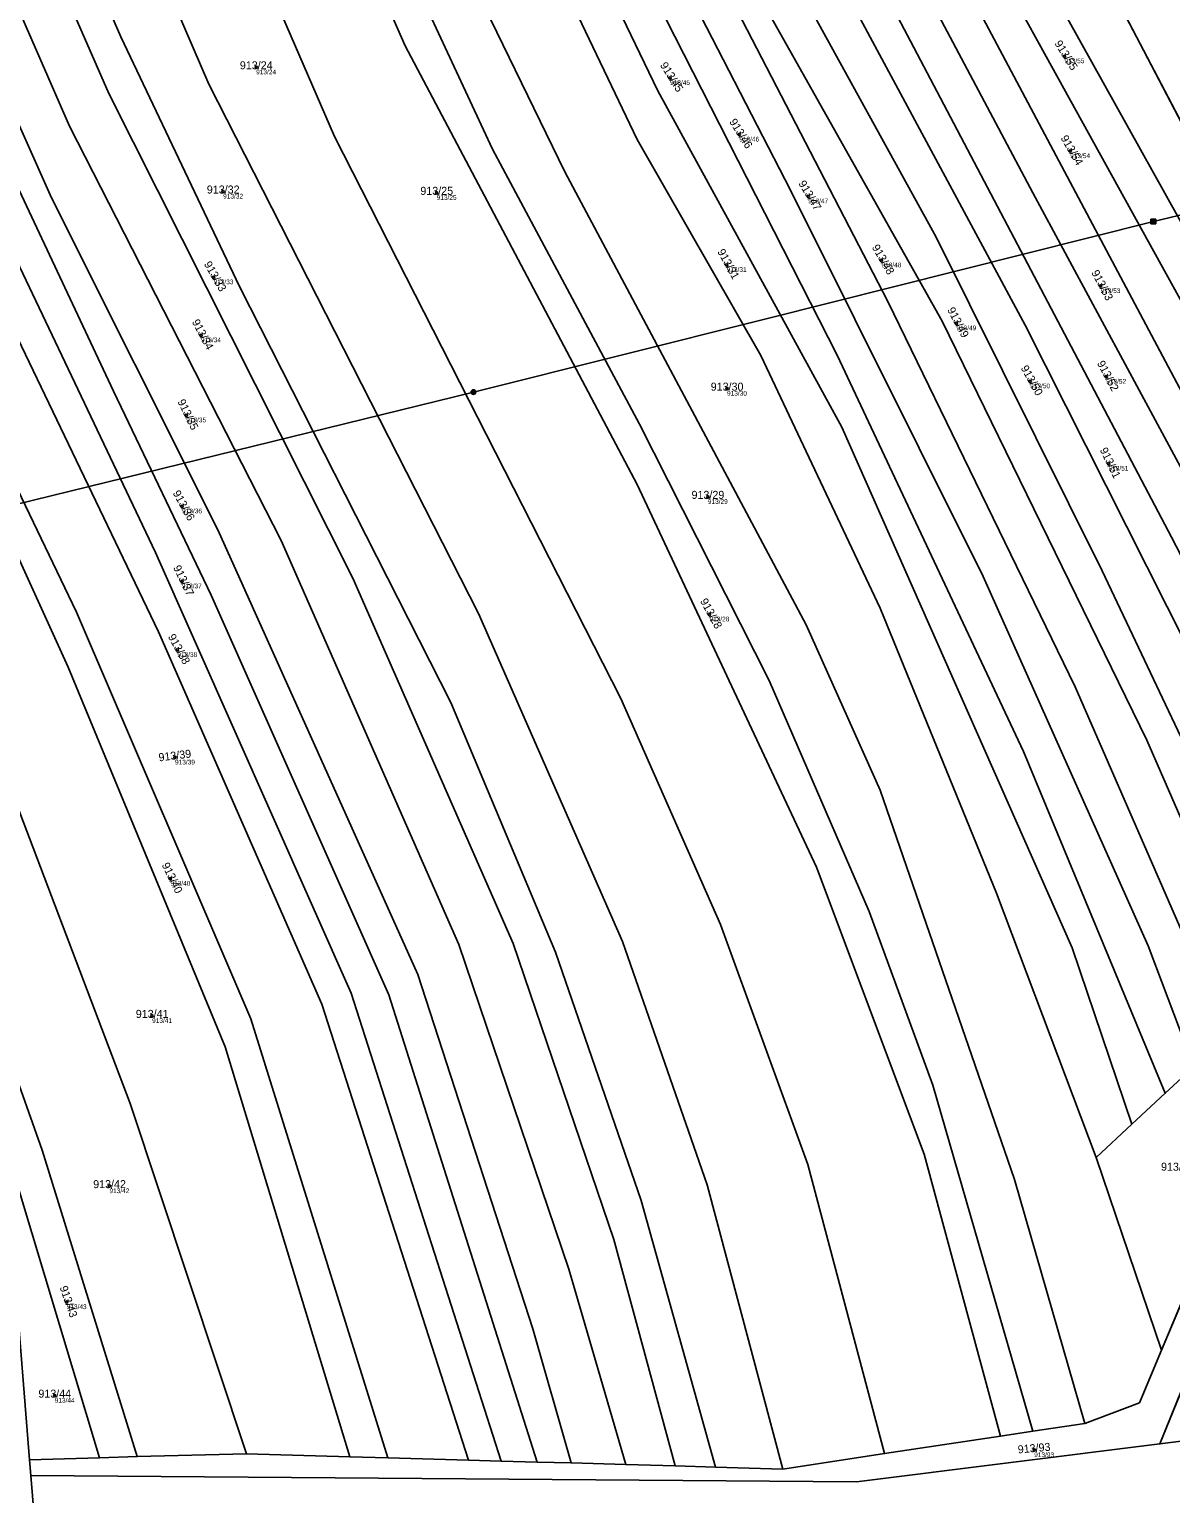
# Model space of a CAD drawing. Extents: x -603967 to -594699, y -1179315 to -1165625.
# Drawn here: x -595905.4 to -595663.1, y -1171577.5 to -1171266.5 of the extents above; entities that cross this region are included whole.
import ezdxf

# ---------------------------------------------------------------- set-up
doc = ezdxf.new("R2010")
doc.units = 0
for name, color, linetype in [('Definiční body', 7, 'Continuous'), ('Hranice parcel', 7, 'Continuous'), ('Parcelní čísla', 7, 'Continuous'), ('Polygon parcely', 7, 'Continuous'), ('Poz předměty', 7, 'Continuous')]:
    doc.layers.add(name, color=color, linetype=linetype)

msp = doc.modelspace()

# ---------------------------------------------------------------- linework, layer by layer
at = {"layer": 'Definiční body'}
for centre in [(-595685.68, -1171272.22994), (-595857.28, -1171274.58994), (-595769.41, -1171276.83994), (-595754.72, -1171288.85994), (-595684.47, -1171292.38994), (-595864.29, -1171300.96994), (-595818.96, -1171301.24994), (-595740.08, -1171301.98994), (-595724.54, -1171315.58994), (-595866.33, -1171319.16994), (-595757.39, -1171316.54994), (-595678.03, -1171321.04994), (-595868.98, -1171331.49994), (-595708.63, -1171328.94994), (-595676.82, -1171340.29994), (-595757.32, -1171342.83994), (-595692.97, -1171341.26994), (-595872.13, -1171348.49994), (-595676.33, -1171358.75994), (-595761.39, -1171365.81994), (-595873, -1171367.82994), (-595873.05, -1171383.75994), (-595761.05, -1171390.77994), (-595874.02, -1171398.33994), (-595874.51, -1171421.16994), (-595875.48, -1171446.91994), (-595879.37, -1171476.05994), (-595888.42, -1171512.21994), (-595897.5, -1171536.84994), (-595900.05, -1171556.71994), (-595692.11, -1171568.27994)]:
    msp.add_circle(centre, 0.25, dxfattribs=at)
at = {"layer": 'Hranice parcel'}
for p, q in [((-595639.78, -1171326.71), (-595701.11, -1171209.27)), ((-595658.21, -1171486.89), (-595664.3, -1171492.49)), ((-595664.3, -1171492.49), (-595671.39, -1171499.07)), ((-595671.39, -1171499.07), (-595678.99, -1171506.11)), ((-595910.55, -1171503.33), (-595890.54, -1171569.9)), ((-595678.99, -1171506.11), (-595665.08, -1171547.05)), ((-595665.08, -1171547.05), (-595653.59, -1171519.76)), ((-595665.43, -1171566.97), (-595655.15, -1171541.6)), ((-595699.26, -1171565.31), (-595692.38, -1171564.27)), ((-595692.38, -1171564.27), (-595681.39, -1171562.61)), ((-595723.89, -1171569.04), (-595699.26, -1171565.31)), ((-595656.89, -1171565.9), (-595665.43, -1171566.97)), ((-595905.38, -1171570.35), (-595890.54, -1171569.9)), ((-595905.38, -1171570.35), (-595905.11, -1171573.67)), ((-595890.54, -1171569.9), (-595882.53, -1171569.66)), ((-595882.53, -1171569.66), (-595859.35, -1171569.05)), ((-595859.35, -1171569.05), (-595837.41, -1171569.68)), ((-595837.41, -1171569.68), (-595829.35, -1171569.91)), ((-595829.35, -1171569.91), (-595812.19, -1171570.4)), ((-595812.19, -1171570.4), (-595805.25, -1171570.6)), ((-595805.25, -1171570.6), (-595797.6, -1171570.82)), ((-595797.6, -1171570.82), (-595790.42, -1171571.02)), ((-595790.42, -1171571.02), (-595778.84, -1171571.35)), ((-595745.47, -1171572.3), (-595723.89, -1171569.04)), ((-595778.84, -1171571.35), (-595768.36, -1171571.65)), ((-595768.36, -1171571.65), (-595759.77, -1171571.89)), ((-595759.77, -1171571.89), (-595745.47, -1171572.3))]:
    msp.add_line(p, q, dxfattribs=at)
for points in [[(-595723.89, -1171569.04), (-595740.14, -1171507.64), (-595758.68, -1171456.67), (-595779.87, -1171408.64), (-595840.63, -1171289.32), (-595920.48, -1171105.06)], [(-595937.13, -1171116.31), (-595867.33, -1171278.16), (-595810.09, -1171390.59), (-595779.53, -1171460.24), (-595761.51, -1171511.94), (-595745.47, -1171572.3)], [(-595938.93, -1171146.55), (-595886.04, -1171268.09), (-595860.84, -1171321.14), (-595815.93, -1171409.47), (-595793.73, -1171462.56), (-595775.54, -1171515.3), (-595759.77, -1171571.89)], [(-595937.23, -1171168.86), (-595888.53, -1171280.15), (-595836.79, -1171383.1), (-595802.75, -1171460.7), (-595781.36, -1171523.54), (-595768.36, -1171571.65)], [(-595643.26, -1171375.48), (-595657.68, -1171349.43), (-595753.71, -1171168.62)], [(-595644.33, -1171390.47), (-595692.42, -1171301.27), (-595760.84, -1171172.28)], [(-595640.96, -1171343.34), (-595695.35, -1171245.63), (-595733.85, -1171171.32)], [(-595645.59, -1171408), (-595662.97, -1171374.39), (-595716.94, -1171271.76), (-595767.49, -1171175.7)], [(-595642.04, -1171358.43), (-595709.04, -1171236.93), (-595740.67, -1171174.18)], [(-595646.69, -1171423.33), (-595694.05, -1171329.34), (-595731.96, -1171258.79), (-595774.08, -1171179.08)], [(-595648.16, -1171443.86), (-595677.68, -1171381.53), (-595712.95, -1171310.68), (-595742.18, -1171257.48), (-595781.03, -1171181.05)], [(-595650.81, -1171481), (-595683.45, -1171406.15), (-595723.2, -1171324.32), (-595795.23, -1171185.09)], [(-595649.36, -1171460.68), (-595668.17, -1171417.5), (-595711.62, -1171328.5), (-595751.92, -1171256.86), (-595786.96, -1171182.74)], [(-595658.21, -1171486.89), (-595667.92, -1171461.18), (-595702.93, -1171382.74), (-595743.76, -1171300.85), (-595802.28, -1171187.1)], [(-595671.39, -1171499.07), (-595684.03, -1171461.6), (-595732.95, -1171351.05), (-595772.02, -1171279.62), (-595814.79, -1171190.65)], [(-595664.3, -1171492.49), (-595694.37, -1171419.9), (-595733.96, -1171335.73), (-595808.66, -1171188.91)], [(-595934.79, -1171200.37), (-595896.92, -1171287.07), (-595851.98, -1171375.1), (-595814.26, -1171460.9), (-595790.9, -1171529.83), (-595778.84, -1171571.35)], [(-595678.99, -1171506.11), (-595700.14, -1171450.03), (-595724.78, -1171389.43), (-595750.13, -1171335.77), (-595776.37, -1171289.95), (-595806.09, -1171227.71)], [(-595932.18, -1171231.77), (-595900.75, -1171302.3), (-595865.39, -1171372.86), (-595822.94, -1171467.24), (-595798.58, -1171542.52), (-595790.42, -1171571.02)], [(-595681.39, -1171562.61), (-595696.26, -1171510.81), (-595724.83, -1171428.11), (-595740.5, -1171393), (-595791.76, -1171296.81), (-595822, -1171234.6)], [(-595699.26, -1171565.31), (-595715.45, -1171505.43), (-595738.32, -1171444.49), (-595776.38, -1171363.21), (-595825.63, -1171270.04), (-595838.36, -1171241)], [(-595692.38, -1171564.27), (-595713.63, -1171490.78), (-595727.16, -1171453.86), (-595748.36, -1171404.8), (-595775.9, -1171350.38), (-595807.11, -1171291.98), (-595831.98, -1171238.5)], [(-595930.51, -1171251.91), (-595887.57, -1171343.35), (-595866.87, -1171386.71), (-595829.12, -1171471.62), (-595797.6, -1171570.82)], [(-595928.8, -1171272.25), (-595878.65, -1171377.66), (-595837.13, -1171471.27), (-595805.25, -1171570.6)], [(-595927.12, -1171292.2), (-595878.04, -1171394.47), (-595843.32, -1171473.57), (-595812.19, -1171570.4)], [(-595923.83, -1171331.27), (-595895.39, -1171390.3), (-595858.44, -1171476.68), (-595829.35, -1171569.91)], [(-595923.1, -1171345.12), (-595897.21, -1171402.01), (-595863.85, -1171482.61), (-595837.41, -1171569.68)], [(-595919.06, -1171402.51), (-595884.05, -1171494.7), (-595859.35, -1171569.05)], [(-595912.53, -1171476.94), (-595902.74, -1171504.6), (-595882.53, -1171569.66)], [(-595910.55, -1171503.33), (-595908.47, -1171532.14), (-595905.38, -1171570.35)], [(-595681.39, -1171562.61), (-595669.79, -1171558.24), (-595665.08, -1171547.05)], [(-595665.43, -1171566.97), (-595729.84, -1171575.05), (-595905.11, -1171573.67)], [(-595905.11, -1171573.67), (-595904.42, -1171582.3), (-595901.98, -1171611.88)]]:
    msp.add_lwpolyline(points, dxfattribs=at)
at = {"layer": 'Polygon parcely'}
for points in [[(-595838.36, -1171241), (-595896.41, -1171104.5), (-595911.86, -1171104.32), (-595920.48, -1171105.06), (-595840.63, -1171289.32), (-595779.87, -1171408.64), (-595758.68, -1171456.67), (-595740.14, -1171507.64), (-595723.89, -1171569.04), (-595699.26, -1171565.31), (-595715.45, -1171505.43), (-595738.32, -1171444.49), (-595776.38, -1171363.21), (-595825.63, -1171270.04)], [(-595937.13, -1171116.31), (-595867.33, -1171278.16), (-595810.09, -1171390.59), (-595779.53, -1171460.24), (-595761.51, -1171511.94), (-595745.47, -1171572.3), (-595723.89, -1171569.04), (-595740.14, -1171507.64), (-595758.68, -1171456.67), (-595779.87, -1171408.64), (-595840.63, -1171289.32), (-595920.48, -1171105.06), (-595934.33, -1171106.26)], [(-595759.77, -1171571.89), (-595745.47, -1171572.3), (-595761.51, -1171511.94), (-595779.53, -1171460.24), (-595810.09, -1171390.59), (-595867.33, -1171278.16), (-595937.13, -1171116.31), (-595940.35, -1171127.84), (-595938.93, -1171146.55), (-595886.04, -1171268.09), (-595860.84, -1171321.14), (-595815.93, -1171409.47), (-595793.73, -1171462.56), (-595775.54, -1171515.3)], [(-595802.75, -1171460.7), (-595781.36, -1171523.54), (-595768.36, -1171571.65), (-595759.77, -1171571.89), (-595775.54, -1171515.3), (-595793.73, -1171462.56), (-595815.93, -1171409.47), (-595860.84, -1171321.14), (-595886.04, -1171268.09), (-595938.93, -1171146.55), (-595937.23, -1171168.86), (-595888.53, -1171280.15), (-595836.79, -1171383.1)], [(-595643.26, -1171375.48), (-595642.04, -1171358.43), (-595709.04, -1171236.93), (-595740.67, -1171174.18), (-595747.29, -1171161.96), (-595753.71, -1171168.62), (-595657.68, -1171349.43)], [(-595814.26, -1171460.9), (-595790.9, -1171529.83), (-595778.84, -1171571.35), (-595768.36, -1171571.65), (-595781.36, -1171523.54), (-595802.75, -1171460.7), (-595836.79, -1171383.1), (-595888.53, -1171280.15), (-595937.23, -1171168.86), (-595935.24, -1171194.95), (-595934.79, -1171200.37), (-595896.92, -1171287.07), (-595851.98, -1171375.1)], [(-595657.68, -1171349.43), (-595753.71, -1171168.62), (-595760.84, -1171172.28), (-595692.42, -1171301.27), (-595644.33, -1171390.47), (-595643.26, -1171375.48)], [(-595640.96, -1171343.34), (-595640.01, -1171330.16), (-595639.78, -1171326.71), (-595701.11, -1171209.27), (-595726.91, -1171168.41), (-595733.85, -1171171.32), (-595695.35, -1171245.63)], [(-595692.42, -1171301.27), (-595760.84, -1171172.28), (-595767.49, -1171175.7), (-595716.94, -1171271.76), (-595662.97, -1171374.39), (-595645.59, -1171408), (-595644.33, -1171390.47)], [(-595640.96, -1171343.34), (-595695.35, -1171245.63), (-595733.85, -1171171.32), (-595740.67, -1171174.18), (-595709.04, -1171236.93), (-595642.04, -1171358.43)], [(-595716.94, -1171271.76), (-595767.49, -1171175.7), (-595774.08, -1171179.08), (-595731.96, -1171258.79), (-595694.05, -1171329.34), (-595646.69, -1171423.33), (-595645.59, -1171408), (-595662.97, -1171374.39)], [(-595646.69, -1171423.33), (-595694.05, -1171329.34), (-595731.96, -1171258.79), (-595774.08, -1171179.08), (-595779.04, -1171180.49), (-595781.03, -1171181.05), (-595742.18, -1171257.48), (-595712.95, -1171310.68), (-595677.68, -1171381.53), (-595648.16, -1171443.86)], [(-595648.16, -1171443.86), (-595677.68, -1171381.53), (-595712.95, -1171310.68), (-595742.18, -1171257.48), (-595781.03, -1171181.05), (-595786.96, -1171182.74), (-595751.92, -1171256.86), (-595711.62, -1171328.5), (-595668.17, -1171417.5), (-595649.36, -1171460.68)], [(-595723.2, -1171324.32), (-595795.23, -1171185.09), (-595802.28, -1171187.1), (-595743.76, -1171300.85), (-595702.93, -1171382.74), (-595667.92, -1171461.18), (-595658.21, -1171486.89), (-595650.81, -1171481), (-595683.45, -1171406.15)], [(-595668.17, -1171417.5), (-595711.62, -1171328.5), (-595751.92, -1171256.86), (-595786.96, -1171182.74), (-595795.23, -1171185.09), (-595723.2, -1171324.32), (-595683.45, -1171406.15), (-595650.81, -1171481), (-595649.36, -1171460.68)], [(-595658.21, -1171486.89), (-595667.92, -1171461.18), (-595702.93, -1171382.74), (-595743.76, -1171300.85), (-595802.28, -1171187.1), (-595808.66, -1171188.91), (-595733.96, -1171335.73), (-595694.37, -1171419.9), (-595664.3, -1171492.49)], [(-595732.95, -1171351.05), (-595772.02, -1171279.62), (-595814.79, -1171190.65), (-595819.91, -1171192.11), (-595822.96, -1171192.95), (-595806.09, -1171227.71), (-595776.37, -1171289.95), (-595750.13, -1171335.77), (-595724.78, -1171389.43), (-595700.14, -1171450.03), (-595678.99, -1171506.11), (-595671.39, -1171499.07), (-595684.03, -1171461.6)], [(-595694.37, -1171419.9), (-595733.96, -1171335.73), (-595808.66, -1171188.91), (-595814.79, -1171190.65), (-595772.02, -1171279.62), (-595732.95, -1171351.05), (-595684.03, -1171461.6), (-595671.39, -1171499.07), (-595664.3, -1171492.49)], [(-595932.18, -1171231.77), (-595900.75, -1171302.3), (-595865.39, -1171372.86), (-595822.94, -1171467.24), (-595798.58, -1171542.52), (-595790.42, -1171571.02), (-595778.84, -1171571.35), (-595790.9, -1171529.83), (-595814.26, -1171460.9), (-595851.98, -1171375.1), (-595896.92, -1171287.07), (-595934.79, -1171200.37)], [(-595639.78, -1171326.71), (-595637.73, -1171295.48), (-595684.53, -1171203.44), (-595701.11, -1171209.27)], [(-595724.78, -1171389.43), (-595750.13, -1171335.77), (-595776.37, -1171289.95), (-595806.09, -1171227.71), (-595820.45, -1171233.9), (-595822, -1171234.6), (-595791.76, -1171296.81), (-595740.5, -1171393), (-595724.83, -1171428.11), (-595696.26, -1171510.81), (-595681.39, -1171562.61), (-595669.79, -1171558.24), (-595665.08, -1171547.05), (-595678.99, -1171506.11), (-595700.14, -1171450.03)], [(-595797.6, -1171570.82), (-595790.42, -1171571.02), (-595798.58, -1171542.52), (-595822.94, -1171467.24), (-595865.39, -1171372.86), (-595900.75, -1171302.3), (-595932.18, -1171231.77), (-595930.51, -1171251.91), (-595887.57, -1171343.35), (-595866.87, -1171386.71), (-595829.12, -1171471.62)], [(-595740.5, -1171393), (-595791.76, -1171296.81), (-595822, -1171234.6), (-595831.98, -1171238.5), (-595807.11, -1171291.98), (-595775.9, -1171350.38), (-595748.36, -1171404.8), (-595727.16, -1171453.86), (-595713.63, -1171490.78), (-595692.38, -1171564.27), (-595681.39, -1171562.61), (-595696.26, -1171510.81), (-595724.83, -1171428.11)], [(-595692.38, -1171564.27), (-595713.63, -1171490.78), (-595727.16, -1171453.86), (-595748.36, -1171404.8), (-595775.9, -1171350.38), (-595807.11, -1171291.98), (-595831.98, -1171238.5), (-595838.36, -1171241), (-595825.63, -1171270.04), (-595776.38, -1171363.21), (-595738.32, -1171444.49), (-595715.45, -1171505.43), (-595699.26, -1171565.31)], [(-595930.29, -1171254.58), (-595928.8, -1171272.25), (-595878.65, -1171377.66), (-595837.13, -1171471.27), (-595805.25, -1171570.6), (-595797.6, -1171570.82), (-595829.12, -1171471.62), (-595866.87, -1171386.71), (-595887.57, -1171343.35), (-595930.51, -1171251.91)], [(-595843.32, -1171473.57), (-595812.19, -1171570.4), (-595805.25, -1171570.6), (-595837.13, -1171471.27), (-595878.65, -1171377.66), (-595928.8, -1171272.25), (-595927.12, -1171292.2), (-595878.04, -1171394.47)], [(-595829.35, -1171569.91), (-595812.19, -1171570.4), (-595843.32, -1171473.57), (-595878.04, -1171394.47), (-595927.12, -1171292.2), (-595923.83, -1171331.27), (-595895.39, -1171390.3), (-595858.44, -1171476.68)], [(-595837.41, -1171569.68), (-595829.35, -1171569.91), (-595858.44, -1171476.68), (-595895.39, -1171390.3), (-595923.83, -1171331.27), (-595923.73, -1171332.41), (-595923.1, -1171345.12), (-595897.21, -1171402.01), (-595863.85, -1171482.61)], [(-595921.84, -1171370.73), (-595919.06, -1171402.51), (-595884.05, -1171494.7), (-595859.35, -1171569.05), (-595837.41, -1171569.68), (-595863.85, -1171482.61), (-595897.21, -1171402.01), (-595923.1, -1171345.12)], [(-595882.53, -1171569.66), (-595859.35, -1171569.05), (-595884.05, -1171494.7), (-595919.06, -1171402.51), (-595912.53, -1171476.94), (-595902.74, -1171504.6)], [(-595910.55, -1171503.33), (-595890.54, -1171569.9), (-595882.53, -1171569.66), (-595902.74, -1171504.6), (-595912.53, -1171476.94), (-595912.08, -1171482.09)], [(-595678.99, -1171506.11), (-595665.08, -1171547.05), (-595653.59, -1171519.76), (-595650.81, -1171481), (-595658.21, -1171486.89), (-595664.3, -1171492.49), (-595671.39, -1171499.07)], [(-595905.38, -1171570.35), (-595890.54, -1171569.9), (-595910.55, -1171503.33), (-595908.47, -1171532.14)], [(-595656.89, -1171565.9), (-595655.15, -1171541.6), (-595665.43, -1171566.97)], [(-595705.12, -1171605.14), (-595659.32, -1171599.83), (-595656.89, -1171565.9), (-595665.43, -1171566.97), (-595729.84, -1171575.05), (-595905.11, -1171573.67), (-595904.42, -1171582.3), (-595901.98, -1171611.88)]]:
    msp.add_lwpolyline(points, close=True, dxfattribs=at)
for points in [[(-595653.59, -1171519.76), (-595665.08, -1171547.05), (-595669.79, -1171558.24), (-595681.39, -1171562.61), (-595692.38, -1171564.27), (-595699.26, -1171565.31), (-595723.89, -1171569.04), (-595745.47, -1171572.3), (-595759.77, -1171571.89), (-595768.36, -1171571.65), (-595778.84, -1171571.35), (-595790.42, -1171571.02), (-595797.6, -1171570.82), (-595805.25, -1171570.6), (-595812.19, -1171570.4), (-595829.35, -1171569.91), (-595837.41, -1171569.68), (-595859.35, -1171569.05), (-595882.53, -1171569.66), (-595890.54, -1171569.9), (-595905.38, -1171570.35), (-595905.11, -1171573.67), (-595729.84, -1171575.05), (-595665.43, -1171566.97), (-595655.15, -1171541.6)], [(-595912.14, -1171720.58), (-595901.14, -1171719.64), (-595893.45, -1171718.98), (-595893.84, -1171713.54), (-595894.8, -1171699.97), (-595895.26, -1171693.46), (-595896.28, -1171681.05), (-595897.81, -1171662.47), (-595899.45, -1171642.63), (-595900.71, -1171627.32), (-595901.98, -1171611.88), (-595904.42, -1171582.3), (-595905.11, -1171573.67), (-595905.38, -1171570.35), (-595908.47, -1171532.14)]]:
    msp.add_lwpolyline(points, dxfattribs=at)
at = {"layer": 'Poz předměty'}
for p, q in [((-595528.65, -1171274.16), (-595666.82, -1171307.34)), ((-595666.82, -1171307.34), (-595748.98, -1171328.03)), ((-595667.322, -1171306.839), (-595666.321, -1171306.839)), ((-595667.322, -1171307.839), (-595667.322, -1171306.839)), ((-595667.322, -1171307.039), (-595666.321, -1171307.039)), ((-595667.322, -1171307.239), (-595666.321, -1171307.239)), ((-595667.322, -1171307.439), (-595666.321, -1171307.439)), ((-595667.322, -1171307.639), (-595666.321, -1171307.639)), ((-595667.322, -1171307.839), (-595666.321, -1171307.839)), ((-595667.121, -1171307.839), (-595667.121, -1171306.839)), ((-595666.922, -1171307.839), (-595666.922, -1171306.839)), ((-595666.721, -1171307.839), (-595666.721, -1171306.839)), ((-595666.522, -1171307.839), (-595666.522, -1171306.839)), ((-595666.321, -1171307.839), (-595666.321, -1171306.839)), ((-595748.98, -1171328.03), (-595811.16, -1171343.58)), ((-595811.16, -1171343.58), (-595921.84, -1171370.73))]:
    msp.add_line(p, q, dxfattribs=at)
for radius in [0.5, 0.4, 0.3, 0.2, 0.1]:
    msp.add_circle((-595811.16343, -1171343.57988), radius, dxfattribs=at)

# ---------------------------------------------------------------- texts
at = {"layer": 'Definiční body'}
for s, p in [('913/24', (-595857.28, -1171276.079)), ('913/55', (-595685.68, -1171273.719)), ('913/45', (-595769.41, -1171278.329)), ('913/46', (-595754.72, -1171290.349)), ('913/54', (-595684.47, -1171293.879)), ('913/32', (-595864.29, -1171302.459)), ('913/25', (-595818.96, -1171302.739)), ('913/47', (-595740.08, -1171303.479)), ('913/31', (-595757.39, -1171318.039)), ('913/48', (-595724.54, -1171317.079)), ('913/33', (-595866.33, -1171320.659)), ('913/53', (-595678.03, -1171322.539)), ('913/49', (-595708.63, -1171330.439)), ('913/34', (-595868.98, -1171332.989)), ('913/52', (-595676.82, -1171341.789)), ('913/30', (-595757.32, -1171344.329)), ('913/50', (-595692.97, -1171342.759)), ('913/35', (-595872.13, -1171349.989)), ('913/51', (-595676.33, -1171360.249)), ('913/36', (-595873, -1171369.319)), ('913/29', (-595761.39, -1171367.309)), ('913/37', (-595873.05, -1171385.249)), ('913/28', (-595761.05, -1171392.269)), ('913/38', (-595874.02, -1171399.829)), ('913/39', (-595874.51, -1171422.659)), ('913/40', (-595875.48, -1171448.409)), ('913/41', (-595879.37, -1171477.549)), ('913/42', (-595888.42, -1171513.709)), ('913/43', (-595897.5, -1171538.339)), ('913/44', (-595900.05, -1171558.209)), ('913/93', (-595692.11, -1171569.769))]:
    msp.add_text(s, height=0.999996, dxfattribs=at).set_placement(p)
at = {"layer": 'Parcelní čísla'}
for s, rotation, p in [('913/55', 302, (-595687.877, -1171269.515)), ('913/45', 302, (-595771.607, -1171274.125)), ('913/46', 302, (-595756.917, -1171286.145)), ('913/54', 300, (-595686.571, -1171289.6)), ('913/47', 301, (-595742.229, -1171299.237)), ('913/48', 300, (-595726.641, -1171312.8)), ('913/33', 300, (-595868.431, -1171316.38)), ('913/31', 298.9999972, (-595759.442, -1171313.724)), ('913/53', 298, (-595680.032, -1171318.188)), ('913/34', 298, (-595870.982, -1171328.638)), ('913/49', 298, (-595710.632, -1171326.088)), ('913/52', 298, (-595678.822, -1171337.438)), ('913/50', 298.9999972, (-595695.022, -1171338.444)), ('913/35', 296, (-595874.031, -1171345.57)), ('913/51', 296, (-595678.231, -1171355.83)), ('913/36', 298.9999972, (-595875.052, -1171365.004)), ('913/37', 296, (-595874.951, -1171380.83)), ('913/28', 298.9999972, (-595763.102, -1171387.954)), ('913/38', 298.9999972, (-595876.072, -1171395.514)), ('913/39', 7, (-595877.898, -1171422.014)), ('913/40', 296, (-595877.381, -1171443.99)), ('913/43', 289, (-595899.03, -1171533.71)), ('913/93', 5, (-595695.526, -1171569.005))]:
    msp.add_text(s, height=1.699998, rotation=rotation, dxfattribs=at).set_placement(p)
for s, p in [('913/24', (-595860.746, -1171275.015)), ('913/32', (-595867.756, -1171301.395)), ('913/25', (-595822.426, -1171301.675)), ('913/30', (-595760.786, -1171343.265)), ('913/29', (-595764.856, -1171366.245)), ('913/41', (-595882.836, -1171476.485)), ('913/23', (-595665.186, -1171508.945)), ('913/42', (-595891.886, -1171512.645)), ('913/44', (-595903.516, -1171557.145))]:
    msp.add_text(s, height=1.699998, dxfattribs=at).set_placement(p)

doc.saveas('drawing.dxf')
